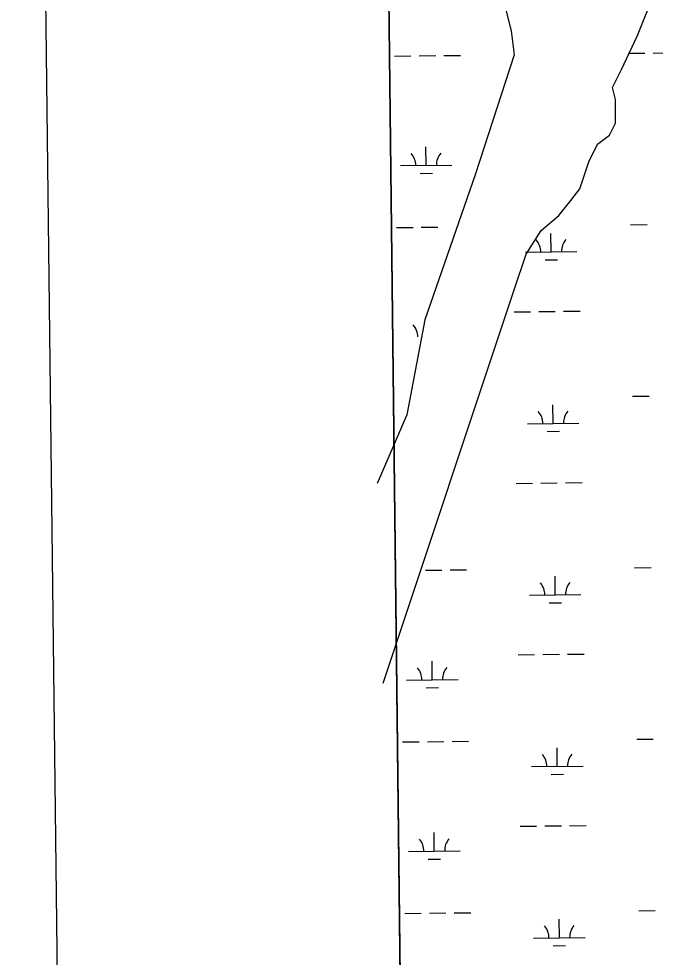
# Model space of a CAD drawing. Extents: x 3694830 to 3732949, y 415201 to 440970.
# Drawn here: x 3698171 to 3699405, y 433138 to 434959 of the extents above; entities that cross this region are included whole.
import ezdxf

# ---------------------------------------------------------------- set-up
doc = ezdxf.new("R2010")
doc.units = 0
for name, color, linetype in [('V-ANNO-SYMB', 7, 'Continuous'), ('V-GRID-FRAM', 7, 'Continuous'), ('V-TOPO-SHOR', 7, 'Continuous'), ('V-WETL-SWMP', 7, 'Continuous')]:
    doc.layers.add(name, color=color, linetype=linetype)

msp = doc.modelspace()

# ---------------------------------------------------------------- linework, layer by layer
at = {"layer": 'V-ANNO-SYMB'}
msp.add_lwpolyline([(3698443.9, 416442.1), (3731524.7, 416836.6), (3731251.4, 439751.6), (3698170.6, 439357), (3698443.9, 416442.1)], dxfattribs=at)
at = {"layer": 'V-GRID-FRAM'}
msp.add_lwpolyline([(3698844.7, 438797.5), (3730590.8, 439176.2), (3730815.6, 420995.1), (3699053.6, 420616.3), (3698844.7, 438797.5)], dxfattribs=at)
at = {"layer": 'V-TOPO-SHOR'}
for points in [[(3698865.8, 435252.8), (3698998.7, 435102.6), (3699039.2, 435062.2), (3699079.6, 435021.7), (3699114.3, 434981.3), (3699125.8, 434935.1), (3699131.6, 434888.9), (3699056.5, 434657.8), (3698958.3, 434374.7), (3698923.6, 434189.9), (3698865.8, 434057)], [(3699370.7, 434925.8), (3699403.9, 435008.9)], [(3698877.4, 433669.9), (3699131.6, 434432.5), (3699154.7, 434501.8), (3699183.6, 434548), (3699218.2, 434576.9), (3699241.3, 434605.8), (3699258.7, 434628.9), (3699276, 434680.9), (3699293.3, 434715.6), (3699316.4, 434732.9), (3699328, 434756), (3699328, 434784.9), (3699328, 434802.2), (3699322.2, 434825.3), (3699333.8, 434848.4), (3699339.5, 434860), (3699370.7, 434925.8)]]:
    msp.add_lwpolyline(points, dxfattribs=at)
at = {"layer": 'V-WETL-SWMP'}
for p, q in [((3699353.2, 434891.5), (3699385.2, 434891.9)), ((3699401.2, 434892.1), (3699433.2, 434892.4)), ((3698899.3, 434886.1), (3698931.3, 434886.5)), ((3698947.3, 434886.6), (3698979.3, 434887)), ((3698995.3, 434887.2), (3699027.3, 434887.6)), ((3698960.7, 434674.2), (3698960.3, 434710.2)), ((3698910.7, 434673.6), (3699010.7, 434674.8)), ((3698948.9, 434658.6), (3698972.9, 434658.9)), ((3698903.3, 434553.4), (3698935.3, 434553.8)), ((3698951.3, 434554), (3698983.3, 434554.4)), ((3699203.2, 434506.3), (3699202.8, 434542.2)), ((3699357.2, 434558.8), (3699389.2, 434559.2)), ((3699153.2, 434505.7), (3699253.2, 434506.8)), ((3699191.4, 434490.7), (3699215.4, 434491)), ((3699131.2, 434390), (3699163.2, 434390.3)), ((3699179.2, 434390.5), (3699211.2, 434390.9)), ((3699227.2, 434391.1), (3699259.2, 434391.5)), ((3699361.1, 434226.2), (3699393.1, 434226.6)), ((3699207.2, 434173.6), (3699206.7, 434209.6)), ((3699157.2, 434173), (3699257.2, 434174.2)), ((3699195.3, 434158), (3699219.3, 434158.3)), ((3699135.1, 434057.3), (3699167.1, 434057.7)), ((3699183.1, 434057.9), (3699215.1, 434058.3)), ((3699231.1, 434058.4), (3699263.1, 434058.8)), ((3698959.2, 433888.7), (3698991.2, 433889.1)), ((3699007.2, 433889.3), (3699039.2, 433889.6)), ((3699365.1, 433893.5), (3699397.1, 433893.9)), ((3699211.1, 433840.9), (3699210.7, 433876.9)), ((3699161.1, 433840.4), (3699261.1, 433841.5)), ((3699199.3, 433825.4), (3699223.3, 433825.7)), ((3699139.1, 433724.6), (3699171.1, 433725)), ((3699187.1, 433725.2), (3699219.1, 433725.6)), ((3699235.1, 433725.8), (3699267.1, 433726.2)), ((3698972.6, 433676.2), (3698972.2, 433712.2)), ((3698922.6, 433675.6), (3699022.6, 433676.8)), ((3698960.8, 433660.7), (3698984.8, 433660.9)), ((3699369.1, 433560.9), (3699401.1, 433561.3)), ((3698915.2, 433555.5), (3698947.2, 433555.8)), ((3698963.2, 433556), (3698995.2, 433556.4)), ((3699011.2, 433556.6), (3699043.2, 433557)), ((3699215.1, 433508.3), (3699214.7, 433544.3)), ((3699165.1, 433507.7), (3699265.1, 433508.9)), ((3699203.3, 433492.7), (3699227.3, 433493)), ((3698976.6, 433343.6), (3698976.1, 433379.6)), ((3699143.1, 433392), (3699175.1, 433392.4)), ((3699191.1, 433392.6), (3699223.1, 433393)), ((3699239.1, 433393.1), (3699271.1, 433393.5)), ((3698926.6, 433343), (3699026.6, 433344.2)), ((3698964.8, 433328), (3698988.8, 433328.3)), ((3698919.2, 433222.8), (3698951.2, 433223.2)), ((3698967.2, 433223.4), (3698999.2, 433223.8)), ((3699015.2, 433224), (3699047.2, 433224.3)), ((3699373, 433228.2), (3699405, 433228.6)), ((3699219.1, 433175.6), (3699218.6, 433211.6)), ((3699169.1, 433175), (3699269.1, 433176.2)), ((3699207.2, 433160.1), (3699231.2, 433160.4))]:
    msp.add_line(p, q, dxfattribs=at)
msp.add_lwpolyline([(3706545, 438889.4), (3698844.7, 438797.5), (3698912.7, 432876.8), (3699618, 432653.4), (3700297.8, 432437), (3701055, 432211.5), (3701657, 432022.7)], dxfattribs=at)
for centre, start, end in [((3698905.5, 434674), 359.9115, 41.4552), ((3699015.9, 434675.3), 139.9115, 181.4552), ((3699147.9, 434506.1), 359.9115, 41.4552), ((3699258.4, 434507.4), 139.9115, 181.4552), ((3698909.4, 434341.3), 359.9115, 41.4552), ((3699151.9, 434173.4), 359.9115, 41.4552), ((3699262.4, 434174.7), 139.9115, 181.4552), ((3699155.9, 433840.8), 359.9115, 41.4552), ((3699266.4, 433842.1), 139.9115, 181.4552), ((3698917.4, 433676), 359.9115, 41.4552), ((3699027.8, 433677.4), 139.9115, 181.4552), ((3699159.8, 433508.1), 359.9115, 41.4552), ((3699270.3, 433509.4), 139.9115, 181.4552), ((3698921.3, 433343.4), 359.9115, 41.4552), ((3699031.8, 433344.7), 139.9115, 181.4552), ((3699163.8, 433175.5), 359.9115, 41.4552), ((3699274.3, 433176.8), 139.9115, 181.4552)]:
    msp.add_arc(centre, 35.2, start, end, dxfattribs=at)

doc.saveas('drawing.dxf')
